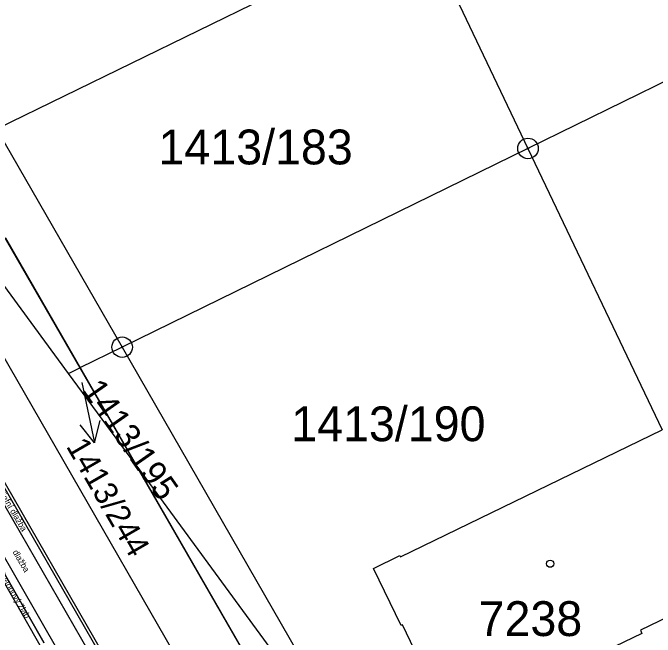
# Model space of a CAD drawing. Extents: x -771260 to -770828, y -1053564 to -1052811.
# Drawn here: x -770936.17 to -770904.82, y -1053188.34 to -1053157.87 of the extents above; entities that cross this region are included whole.
import ezdxf

# ---------------------------------------------------------------- set-up
doc = ezdxf.new("R2010")
doc.units = 0
for name, color, linetype in [('25_10_2019_asfalt', 7, 'Continuous'), ('25_10_2019_bet_zlab', 7, 'Continuous'), ('25_10_2019_popis_povrchu', 7, 'Continuous'), ('25_10_2019_reliefni_dlazba', 7, 'Continuous'), ('DKM_Hranice parcel', 7, 'Continuous'), ('DKM_Parcelní čísla', 7, 'Continuous'), ('DKM_Pop  PČ popisy', 7, 'Continuous'), ('DKM_Značky bodu BP', 7, 'Continuous'), ('DKM_Značky budov', 7, 'Continuous')]:
    doc.layers.add(name, color=color, linetype=linetype)

msp = doc.modelspace()

# ---------------------------------------------------------------- linework, layer by layer
at = {"layer": '25_10_2019_asfalt'}
for p, q in [((-770924.965, -1053188.944), (-770936.518, -1053168.87)), ((-770941.646, -1053172.006), (-770930.406, -1053191.509))]:
    msp.add_line(p, q, dxfattribs=at)
at = {"layer": '25_10_2019_bet_zlab'}
msp.add_line((-770937.72, -1053183.717), (-770934.859, -1053188.733), dxfattribs=at)
at = {"layer": '25_10_2019_reliefni_dlazba'}
for p, q in [((-770932.298, -1053189.326), (-770938.678, -1053178.275)), ((-770939.439, -1053179.5), (-770933.337, -1053190.101)), ((-770937.528, -1053183.602), (-770934.661, -1053188.616))]:
    msp.add_line(p, q, dxfattribs=at)
at = {"layer": 'DKM_Hranice parcel'}
for p, q in [((-770949.79, -1053145.94), (-770932.91, -1053175.2)), ((-770936.97, -1053163.54), (-770916.31, -1053153.43)), ((-770916.31, -1053153.43), (-770911.03, -1053164.49)), ((-770891.72, -1053155.04), (-770911.03, -1053164.49)), ((-770933.46, -1053175.47), (-770945.92, -1053158.51)), ((-770936.97, -1053163.54), (-770930.84, -1053174.19)), ((-770911.03, -1053164.49), (-770930.84, -1053174.19)), ((-770911.03, -1053164.49), (-770904.48, -1053178.23)), ((-770930.84, -1053174.19), (-770932.91, -1053175.2)), ((-770930.84, -1053174.19), (-770917.96, -1053196.57)), ((-770933.46, -1053175.47), (-770932.91, -1053175.2)), ((-770930.17, -1053179.94), (-770933.46, -1053175.47)), ((-770932.91, -1053175.2), (-770930.17, -1053179.94)), ((-770919.25, -1053198.88), (-770930.17, -1053179.94)), ((-770930.17, -1053179.94), (-770917.96, -1053196.57)), ((-770937.97, -1053182.85), (-770934.66, -1053188.61))]:
    msp.add_line(p, q, dxfattribs=at)
for points in [[(-770909.5, -1053208.1), (-770915.69, -1053211.06), (-770945.92, -1053158.51)], [(-770947.48, -1053162.13), (-770920.03, -1053209.83), (-770918.34, -1053212.34), (-770918.21, -1053212.26), (-770916, -1053215.59)], [(-770900.89, -1053185.76), (-770905.54, -1053188.01), (-770905.47, -1053188.16), (-770914.8, -1053192.65), (-770917.16, -1053187.74), (-770917.22, -1053187.77), (-770918.57, -1053184.99), (-770917.28, -1053184.36), (-770917.25, -1053184.42), (-770904.48, -1053178.23)]]:
    msp.add_lwpolyline(points, dxfattribs=at)
at = {"layer": 'DKM_Pop  PČ popisy'}
for p, q in [((-770932.81, -1053175.92), (-770932.186, -1053178.855)), ((-770932.186, -1053178.855), (-770932.884, -1053177.98)), ((-770932.186, -1053178.855), (-770931.904, -1053177.772))]:
    msp.add_line(p, q, dxfattribs=at)
at = {"layer": 'DKM_Značky bodu BP'}
for centre, radius in [((-770911.03, -1053164.49), 0.5), ((-770911.03, -1053164.49), 0.0303), ((-770930.84, -1053174.19), 0.5), ((-770930.84, -1053174.19), 0.0303)]:
    msp.add_circle(centre, radius, dxfattribs=at)
at = {"layer": 'DKM_Značky budov'}
msp.add_circle((-770909.947, -1053184.759), 0.175, dxfattribs=at)

# ---------------------------------------------------------------- texts
at = {"layer": '25_10_2019_popis_povrchu'}
for s, p in [('reliefní dlažba', (-770936.994, -1053181.067)), ('dlažba', (-770936.196, -1053184.193)), ('betonový žlab', (-770936.82, -1053185.331))]:
    msp.add_text(s, height=0.3, rotation=300.687, dxfattribs=at).set_placement(p)
at = {"layer": 'DKM_Parcelní čísla'}
for s, p in [('1413/183', (-770929.065, -1053165.269)), ('1413/190', (-770922.585, -1053178.779)), ('7238', (-770913.44, -1053188.29))]:
    msp.add_text(s, height=1.7, dxfattribs=at).set_placement(p)
for s, height, rotation, p in [('1413/195', 1.2, 305, (-770932.835, -1053176.29)), ('1413/244', 1.139, 300, (-770933.597, -1053179.026))]:
    msp.add_text(s, height=height, rotation=rotation, dxfattribs=at).set_placement(p)

doc.saveas('drawing.dxf')
